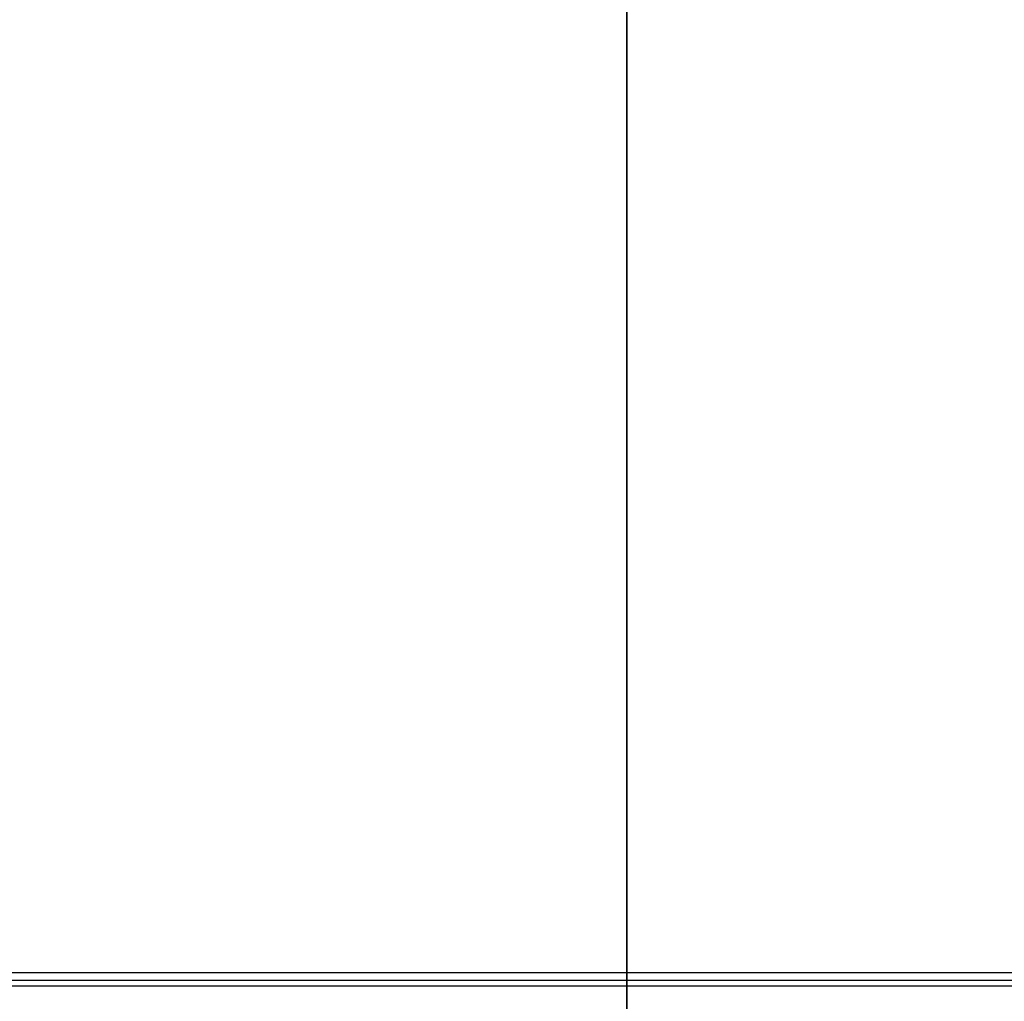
# Model space of a CAD drawing. Header units: millimetres. Extents: x -382 to 385, y -44 to 2191.
# Tile 303 of 339: x -202 to 126, y 132 to 459. Entities that reach past the tile are written whole.
import ezdxf

# ---------------------------------------------------------------- set-up
doc = ezdxf.new("R2010")
doc.units = ezdxf.units.MM
for name, color, linetype, true_color in [('FRONT$5', 7, 'CONTINUOUS', 0xffffff), ('ORTHO$8', 7, 'CONTINUOUS', 0xffffff), ('ORTHO$9', 7, 'CONTINUOUS', 0xffffff)]:
    doc.layers.add(name, color=color, linetype=linetype, true_color=true_color)

msp = doc.modelspace()

# ---------------------------------------------------------------- linework, layer by layer
at = {"layer": 'FRONT$5', "color": 7, "linetype": 'Continuous'}
for p, q in [((0, 478.2, 1330.02), (0, 139.8, 1330.02)), ((0, -0.5, 14.02), (0, 477.5, 14.02)), ((0, 0.5, 1144.02), (0, 477.5, 1144.02)), ((0, 477.5, 1330.02), (0, 140.04, 1330.02)), ((0, 477.5, 1143.02), (0, -0.5, 1143.02)), ((0, 476.5, 1369.02), (0, 141.5, 1369.02)), ((0, 50.7), (0, 470.2)), ((0, 443.5, 1125.52), (0, 443.5, 1123.52)), ((0, 443.5, 1123.52), (0, 434.5, 1123.52)), ((0, 434.5, 1125.52), (0, 443.5, 1125.52)), ((0, 434.5, 1123.52), (0, 434.5, 1125.52)), ((0, 188.89, 482.02), (0, 188.9, 482.02)), ((0, 185.87, 482.02), (0, 185.89, 482.02)), ((0, 185.86, 472.07), (0, 185.86, 472.02)), ((0, 185.86, 472.02), (0, 185.86, 472.02)), ((0, 185.86, 472.02), (0, 185.86, 472.02)), ((0, 139.8, 1332.52), (0, 141.5, 1332.52)), ((0, 140.04, 1328.56), (0, 139.56, 1329.02)), ((0, 139.42, 1329.02), (0, 140.04, 1329.02)), ((0, 140.04, 1330.02), (0, 139.42, 1330.02)), ((0, 140.04, 1330.02), (0, 140.04, 1327.52)), ((0, 138.27, 1329.29), (0, 140.04, 1327.52)), ((0, 139.8, 1330.52), (0, 139, 1331.33)), ((0, 139, 1331.52), (0, 139.8, 1331.52)), ((0, 139.8, 1330.02), (0, 139.8, 1332.52)), ((0, 139.42, 1329.16), (0, 138.73, 1329.84)), ((0, 139.42, 1330.02), (0, 139.42, 1329.02)), ((0, 139.41, 1329.02), (0, 138.71, 1329.73)), ((0, 139.41, 1329.02), (0, 138.97, 1328.58)), ((0, 139, 1332.52), (0, 139, 1348.02)), ((0, 139, 1332.52), (0, 139, 1330.85)), ((0, 139, 1366.52), (0, 139, 1348.02)), ((0, 138.71, 1329.73), (0, 138.27, 1329.29)), ((0, 138.41, 1329.44), (0, 138.27, 1329.29)), ((0, 138.27, 1329.29), (0, -1.27, 1189.76))]:
    msp.add_line(p, q, dxfattribs=at)
at = {"layer": 'FRONT$5', "color": 252, "linetype": 'Continuous'}
for p, q in [((0, 140.04, 1327.52), (0, 476.5, 1327.52)), ((0, 476.5, 1146.52), (0, 0.5, 1146.52)), ((0, 476.5, 1332.52), (0, 141.5, 1332.52)), ((0, 141.5, 1348.02), (0, 476.5, 1348.02)), ((0, 0.5, 1140.52), (0, 476.5, 1140.52)), ((0, 476.5, 16.52), (0, 0.5, 16.52)), ((0, 470.2, 4), (0, 50.7, 4)), ((0, 141.5, 1348.02), (0, 139, 1348.02)), ((0, 141.5, 1369.02), (0, 141.5, 1348.02)), ((0, 141.5, 1332.52), (0, 141.5, 1348.02)), ((0, 0.5, 1187.99), (0, 140.04, 1327.52)), ((0, 136.98, 1330.88), (0, 138.41, 1329.44)), ((0, 136.98, 1349.96), (0, 136.98, 1330.88)), ((0, 136.98, 1330.88), (0, -2.85, 1191.05))]:
    msp.add_line(p, q, dxfattribs=at)
at = {"layer": 'FRONT$5', "color": 7, "linetype": 'Continuous', "extrusion": (-1, 0, 0)}
msp.add_circle((-439, 1124.52), 6.25, dxfattribs=at)
at = {"layer": 'FRONT$5', "color": 7, "linetype": 'Continuous', "extrusion": (1, 0, 0)}
for centre, radius, start, end in [((439, 1124.52), 6, 180, 0), ((141.5, 1366.52), 2.5, 90, 180), ((139, 1189.02), 180, 90.6438, 179.4212)]:
    msp.add_arc(centre, radius, start, end, dxfattribs=at)
at = {"layer": 'FRONT$5', "color": 7, "linetype": 'Continuous', "extrusion": (-1, 0, 0)}
for centre, radius, start, end in [((-439, 1124.52), 6, 0, 180), ((-137, 1330.85), 2, 180, 225), ((-137.2, 1367.22), 1.8, 89.4212, 180)]:
    msp.add_arc(centre, radius, start, end, dxfattribs=at)
at = {"layer": 'FRONT$5', "color": 252, "linetype": 'Continuous', "extrusion": (-1, 0, 0)}
msp.add_ellipse((0, 137, 1330.85), major_axis=(0, 2), ratio=0.012342, start_param=4.700048, end_param=6.283185, dxfattribs=at)
at = {"layer": 'FRONT$5', "color": 7, "linetype": 'Continuous'}
for points, degree in [([(0, 139, 1332.52), (0, 139, 1332.52), (0, 139.3, 1332.52), (0, 139.8, 1332.52)], 3), ([(0, 137.72, 1367.49), (0, 138.51, 1368.59), (0, 138.86, 1367.75)], 2)]:
    msp.add_open_spline(points, degree=degree, dxfattribs=at)
for points, knots in [([(0, 136.98, 1369.01), (0, 137.04, 1369.01), (0, 137.21, 1369.01), (0, 137.56, 1368.95), (0, 138, 1368.77), (0, 138.42, 1368.45), (0, 138.75, 1368.03), (0, 138.93, 1367.59), (0, 138.99, 1367.25), (0, 139, 1367.07), (0, 139, 1367.01)], [0, 0, 0, 0, 0.055556, 0.166667, 0.333333, 0.5, 0.666667, 0.833333, 0.944444, 1, 1, 1, 1]), ([(0, 139, 1364.26), (0, 139, 1363.83), (0, 139, 1362.87), (0, 139, 1361.17), (0, 139, 1359.56), (0, 139, 1358.53), (0, 139, 1358.19)], [0, 0, 0, 0, 0.278906, 0.570296, 0.861685, 1, 1, 1, 1]), ([(0, 139, 1353.57), (0, 139, 1353.17), (0, 139, 1351.97), (0, 139, 1350.76), (0, 139, 1349.94)], [0, 0, 0, 0, 0.333389, 1, 1, 1, 1]), ([(0, 139, 1354.05), (0, 139, 1354.81), (0, 139, 1355.56), (0, 139, 1356.91), (0, 139, 1357.52), (0, 139, 1358.11)], [0, 0, 0, 0, 0.538375, 0.538375, 1, 1, 1, 1]), ([(0, 136.96, 1368.66), (0, 137.08, 1368.67), (0, 137.34, 1368.65), (0, 137.72, 1368.54), (0, 138.09, 1368.36), (0, 138.3, 1368.19), (0, 138.41, 1368.09)], [0, 0, 0, 0, 0.232414, 0.479272, 0.736795, 1, 1, 1, 1])]:
    msp.add_open_spline(points, degree=3, knots=knots, dxfattribs=at)
at = {"layer": 'FRONT$5', "color": 252, "linetype": 'Continuous'}
for points, knots in [([(0, 136.98, 1349.96), (0, 137.5, 1349.97), (0, 138.03, 1349.96), (0, 138.78, 1349.95), (0, 139, 1349.95), (0, 139, 1349.94)], [0, 0, 0, 0, 0.5, 0.5, 1, 1, 1, 1]), ([(0, 136.98, 1369.01), (0, 136.98, 1368.99), (0, 136.98, 1368.95), (0, 136.98, 1368.59), (0, 136.98, 1368.01), (0, 136.98, 1367.19), (0, 136.98, 1366.15), (0, 136.98, 1364.9), (0, 136.98, 1363.28), (0, 136.98, 1361.06), (0, 136.98, 1358), (0, 136.98, 1354.21), (0, 136.98, 1351.41), (0, 136.98, 1349.96)], [0, 0, 0, 0, 0.069164, 0.13985, 0.211638, 0.28407, 0.356658, 0.428909, 0.500342, 0.601188, 0.720658, 0.855338, 1, 1, 1, 1])]:
    msp.add_open_spline(points, degree=3, knots=knots, dxfattribs=at)
msp.add_rational_spline([(0, 136.98, 1369.01), (0, 138.16, 1369.03), (0, 139, 1368.19), (0, 139, 1367.01)], [1.17404269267, 0.941806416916, 0.941985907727, 1.17458116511], degree=3, dxfattribs=at)
msp.add_open_spline([(0, 136.98, 1349.96), (0, 135.57, 1349.97), (0, 132.75, 1349.93), (0, 128.53, 1349.77), (0, 124.32, 1349.49), (0, 120.11, 1349.11), (0, 115.91, 1348.6), (0, 111.73, 1347.99), (0, 107.56, 1347.27), (0, 103.41, 1346.43), (0, 99.29, 1345.48), (0, 95.19, 1344.43), (0, 91.12, 1343.26), (0, 87.08, 1341.99), (0, 83.07, 1340.61), (0, 79.11, 1339.12), (0, 75.18, 1337.52), (0, 71.3, 1335.83), (0, 67.46, 1334.02), (0, 63.68, 1332.12), (0, 59.94, 1330.11), (0, 56.26, 1328.01), (0, 52.63, 1325.81), (0, 49.07, 1323.51), (0, 45.57, 1321.12), (0, 42.13, 1318.63), (0, 38.76, 1316.06), (0, 35.46, 1313.39), (0, 32.23, 1310.64), (0, 29.07, 1307.8), (0, 26, 1304.88), (0, 23, 1301.88), (0, 20.08, 1298.8), (0, 17.25, 1295.64), (0, 14.5, 1292.41), (0, 11.84, 1289.11), (0, 9.27, 1285.73), (0, 6.79, 1282.29), (0, 4.4, 1278.79), (0, 2.11, 1275.22), (0, -0.09, 1271.59), (0, -2.19, 1267.91), (0, -4.19, 1264.17), (0, -6.09, 1260.38), (0, -7.88, 1256.54), (0, -9.58, 1252.66), (0, -11.17, 1248.73), (0, -12.65, 1244.76), (0, -14.03, 1240.75), (0, -15.3, 1236.71), (0, -16.46, 1232.64), (0, -17.51, 1228.54), (0, -18.45, 1224.41), (0, -19.28, 1220.27), (0, -20, 1216.1), (0, -20.61, 1211.91), (0, -21.1, 1207.71), (0, -21.49, 1203.5), (0, -21.76, 1199.29), (0, -21.91, 1195.07), (0, -21.94, 1192.25), (0, -21.94, 1190.85)], degree=3, dxfattribs=at)
at = {"layer": 'ORTHO$8', "color": 252, "linetype": 'Continuous'}
for p, q in [((-358.9, 141.5), (360.9, 141.5)), ((219.7, 136.98), (-217.7, 136.98))]:
    msp.add_line(p, q, dxfattribs=at)
at = {"layer": 'ORTHO$8', "color": 7, "linetype": 'Continuous'}
msp.add_line((-217.7, 139), (219.7, 139), dxfattribs=at)
at = {"layer": 'ORTHO$9', "color": 7, "linetype": 'Continuous'}
for p, q in [((0, 478.2, 1330.02), (0, 139.8, 1330.02)), ((0, 477.5, 14.02), (0, -0.5, 14.02)), ((0, 477.5, 1330.02), (0, 140.04, 1330.02)), ((0, 0.5, 1144.02), (0, 477.5, 1144.02)), ((0, -0.5, 1143.02), (0, 477.5, 1143.02)), ((0, 141.5, 1369.02), (0, 476.5, 1369.02)), ((0, 470.2), (0, 50.7)), ((0, 434.5, 1123.52), (0, 443.5, 1123.52)), ((0, 443.5, 1123.52), (0, 443.5, 1125.52)), ((0, 443.5, 1125.52), (0, 434.5, 1125.52)), ((0, 434.5, 1125.52), (0, 434.5, 1123.52)), ((0, 188.89, 482.02), (0, 188.9, 482.02)), ((0, 185.87, 482.02), (0, 185.89, 482.02)), ((0, 185.86, 472.02), (0, 185.86, 472.02)), ((0, 139.8, 1332.52), (0, 141.5, 1332.52)), ((0, 140.04, 1328.56), (0, 139.56, 1329.02)), ((0, 138.27, 1329.29), (0, 140.04, 1327.52)), ((0, 140.04, 1330.02), (0, 140.04, 1327.52)), ((0, 139.42, 1329.02), (0, 140.04, 1329.02)), ((0, 140.04, 1330.02), (0, 139.42, 1330.02)), ((0, 139.8, 1330.52), (0, 139, 1331.33)), ((0, 139.8, 1331.52), (0, 139, 1331.52)), ((0, 139.8, 1332.52), (0, 139.8, 1330.02)), ((0, 139.42, 1329.16), (0, 138.73, 1329.84)), ((0, 139.42, 1330.02), (0, 139.42, 1329.02)), ((0, 139.41, 1329.02), (0, 138.71, 1329.73)), ((0, 139.41, 1329.02), (0, 138.97, 1328.58)), ((0, 139, 1331.2), (0, 139, 1348.02)), ((0, 139, 1332.52), (0, 139, 1348.02)), ((0, 139, 1348.02), (0, 139, 1366.52)), ((0, 138.71, 1329.73), (0, 138.27, 1329.29)), ((0, 138.27, 1329.29), (0, 138.41, 1329.44)), ((0, 138.27, 1329.29), (0, -1.27, 1189.76))]:
    msp.add_line(p, q, dxfattribs=at)
at = {"layer": 'ORTHO$9', "color": 252, "linetype": 'Continuous'}
for p, q in [((0, 476.5, 1146.52), (0, 0.5, 1146.52)), ((0, 140.04, 1327.52), (0, 476.5, 1327.52)), ((0, 141.5, 1332.52), (0, 476.5, 1332.52)), ((0, 476.5, 1348.02), (0, 141.5, 1348.02)), ((0, 0.5, 16.52), (0, 476.5, 16.52)), ((0, 476.5, 1140.52), (0, 0.5, 1140.52)), ((0, 470.2, 4), (0, 50.7, 4)), ((0, 141.5, 1348.02), (0, 141.5, 1332.52)), ((0, 139, 1348.02), (0, 141.5, 1348.02)), ((0, 141.5, 1348.02), (0, 141.5, 1369.02)), ((0, 0.5, 1187.99), (0, 140.04, 1327.52)), ((0, 136.98, 1330.88), (0, 138.41, 1329.44)), ((0, 137.18, 1331.22), (0, 137.18, 1349.96)), ((0, -2.85, 1191.05), (0, 136.98, 1330.88))]:
    msp.add_line(p, q, dxfattribs=at)
at = {"layer": 'ORTHO$9', "color": 7, "linetype": 'Continuous', "extrusion": (-1, 0, 0)}
msp.add_circle((-439, 1124.52), 6.25, dxfattribs=at)
for centre, radius, start, end in [((-439, 1124.52), 6, 0, 180), ((-139, 1189.02), 180, 0.6438, 89.4212)]:
    msp.add_arc(centre, radius, start, end, dxfattribs=at)
at = {"layer": 'ORTHO$9', "color": 7, "linetype": 'Continuous', "extrusion": (1, 0, 0)}
for centre, radius, start, end in [((439, 1124.52), 6, 180, 0), ((141.5, 1366.52), 2.5, 90, 180), ((137, 1330.85), 2, 315, 360)]:
    msp.add_arc(centre, radius, start, end, dxfattribs=at)
at = {"layer": 'ORTHO$9', "color": 7, "linetype": 'Continuous'}
for points, degree in [([(0, 139.8, 1332.52), (0, 139.3, 1332.52), (0, 139, 1332.52), (0, 139, 1332.52)], 3), ([(0, 139, 1330.85), (0, 139, 1330.95), (0, 139, 1331.06), (0, 139, 1331.2)], 3), ([(0, 138.87, 1367.88), (0, 138.56, 1368.64), (0, 137.85, 1367.51)], 2)]:
    msp.add_open_spline(points, degree=degree, dxfattribs=at)
for points, knots in [([(0, 139, 1367.22), (0, 139, 1367.27), (0, 138.99, 1367.43), (0, 138.94, 1367.74), (0, 138.77, 1368.13), (0, 138.48, 1368.51), (0, 138.1, 1368.8), (0, 137.71, 1368.96), (0, 137.39, 1369.01), (0, 137.23, 1369.02), (0, 137.18, 1369.02)], [0, 0, 0, 0, 0.055556, 0.166667, 0.333333, 0.5, 0.666667, 0.833333, 0.944444, 1, 1, 1, 1]), ([(0, 136.98, 1330.88), (0, 137.03, 1330.83), (0, 137.1, 1330.75), (0, 137.21, 1330.66), (0, 137.39, 1330.54), (0, 137.65, 1330.38), (0, 138.01, 1330.25), (0, 138.34, 1330.2), (0, 138.57, 1330.23), (0, 138.73, 1330.3), (0, 138.82, 1330.38), (0, 138.9, 1330.47), (0, 138.95, 1330.57), (0, 138.98, 1330.66), (0, 138.99, 1330.75), (0, 139, 1330.81), (0, 139, 1330.85)], [0, 0, 0, 0, 0.062636, 0.093975, 0.125371, 0.250357, 0.375026, 0.499925, 0.624554, 0.687106, 0.74995, 0.812651, 0.874795, 0.905876, 0.937062, 1, 1, 1, 1]), ([(0, 139, 1349.94), (0, 139, 1350.77), (0, 139, 1352.4), (0, 139, 1354.82), (0, 139, 1357.15), (0, 139, 1359.32), (0, 139, 1361.31), (0, 139, 1362.95), (0, 139, 1363.86), (0, 139, 1364.24)], [0, 0, 0, 0, 0.146702, 0.293403, 0.440105, 0.586806, 0.733508, 0.880209, 1, 1, 1, 1]), ([(0, 138.46, 1368.15), (0, 138.37, 1368.24), (0, 138.18, 1368.39), (0, 137.85, 1368.56), (0, 137.5, 1368.65), (0, 137.28, 1368.67), (0, 137.16, 1368.67)], [0, 0, 0, 0, 0.263201, 0.520722, 0.767581, 1, 1, 1, 1])]:
    msp.add_open_spline(points, degree=3, knots=knots, dxfattribs=at)
at = {"layer": 'ORTHO$9', "color": 252, "linetype": 'Continuous'}
for points, knots in [([(0, 137.18, 1331.22), (0, 137.65, 1331.22), (0, 138.13, 1331.22), (0, 138.8, 1331.21), (0, 139, 1331.21), (0, 139, 1331.2)], [0, 0, 0, 0, 0.5, 0.5, 1, 1, 1, 1]), ([(0, 137.18, 1369.02), (0, 137.66, 1369.02), (0, 138.13, 1368.83), (0, 138.8, 1368.16), (0, 139, 1367.69), (0, 139, 1367.22)], [0, 0, 0, 0, 0.5, 0.5, 1, 1, 1, 1]), ([(0, 137.18, 1349.96), (0, 137.18, 1350.61), (0, 137.18, 1351.84), (0, 137.18, 1353.55), (0, 137.18, 1355.03), (0, 137.18, 1356.24), (0, 137.18, 1358.16), (0, 137.18, 1360.67), (0, 137.18, 1363.58), (0, 137.18, 1365.95), (0, 137.18, 1367.71), (0, 137.18, 1368.81), (0, 137.18, 1368.95), (0, 137.18, 1369.02)], [0, 0, 0, 0, 0.064579, 0.122677, 0.173358, 0.215902, 0.249787, 0.379718, 0.500109, 0.626824, 0.754044, 0.87921, 1, 1, 1, 1])]:
    msp.add_open_spline(points, degree=3, knots=knots, dxfattribs=at)
msp.add_rational_spline([(0, 137.18, 1349.96), (0, 138.24, 1349.96), (0, 139, 1349.96), (0, 139, 1349.94)], [1.17458439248, 0.941806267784, 0.94180520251, 1.17458119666], degree=3, dxfattribs=at)
for points in [[(0, 136.98, 1330.88), (0, 137.07, 1330.98), (0, 137.18, 1331.09), (0, 137.18, 1331.22)], [(0, -21.94, 1191.05), (0, -21.94, 1192.46), (0, -21.91, 1195.27), (0, -21.75, 1199.49), (0, -21.47, 1203.71), (0, -21.08, 1207.92), (0, -20.58, 1212.11), (0, -19.97, 1216.3), (0, -19.24, 1220.47), (0, -18.41, 1224.61), (0, -17.46, 1228.74), (0, -16.4, 1232.84), (0, -15.24, 1236.91), (0, -13.96, 1240.95), (0, -12.58, 1244.95), (0, -11.09, 1248.92), (0, -9.5, 1252.84), (0, -7.8, 1256.72), (0, -6, 1260.56), (0, -4.1, 1264.35), (0, -2.09, 1268.09), (0, 0.01, 1271.77), (0, 2.21, 1275.39), (0, 4.51, 1278.96), (0, 6.9, 1282.46), (0, 9.39, 1285.9), (0, 11.97, 1289.27), (0, 14.63, 1292.57), (0, 17.38, 1295.8), (0, 20.22, 1298.95), (0, 23.14, 1302.03), (0, 26.14, 1305.02), (0, 29.22, 1307.94), (0, 32.38, 1310.77), (0, 35.61, 1313.52), (0, 38.92, 1316.18), (0, 42.29, 1318.76), (0, 45.73, 1321.24), (0, 49.24, 1323.62), (0, 52.81, 1325.92), (0, 56.43, 1328.11), (0, 60.12, 1330.21), (0, 63.86, 1332.21), (0, 67.65, 1334.11), (0, 71.48, 1335.91), (0, 75.37, 1337.6), (0, 79.3, 1339.19), (0, 83.27, 1340.68), (0, 87.27, 1342.05), (0, 91.31, 1343.32), (0, 95.38, 1344.48), (0, 99.48, 1345.53), (0, 103.61, 1346.47), (0, 107.76, 1347.3), (0, 111.93, 1348.02), (0, 116.11, 1348.63), (0, 120.31, 1349.13), (0, 124.52, 1349.51), (0, 128.74, 1349.78), (0, 132.96, 1349.94), (0, 135.77, 1349.97), (0, 137.18, 1349.96)]]:
    msp.add_open_spline(points, degree=3, dxfattribs=at)

doc.saveas('drawing.dxf')
